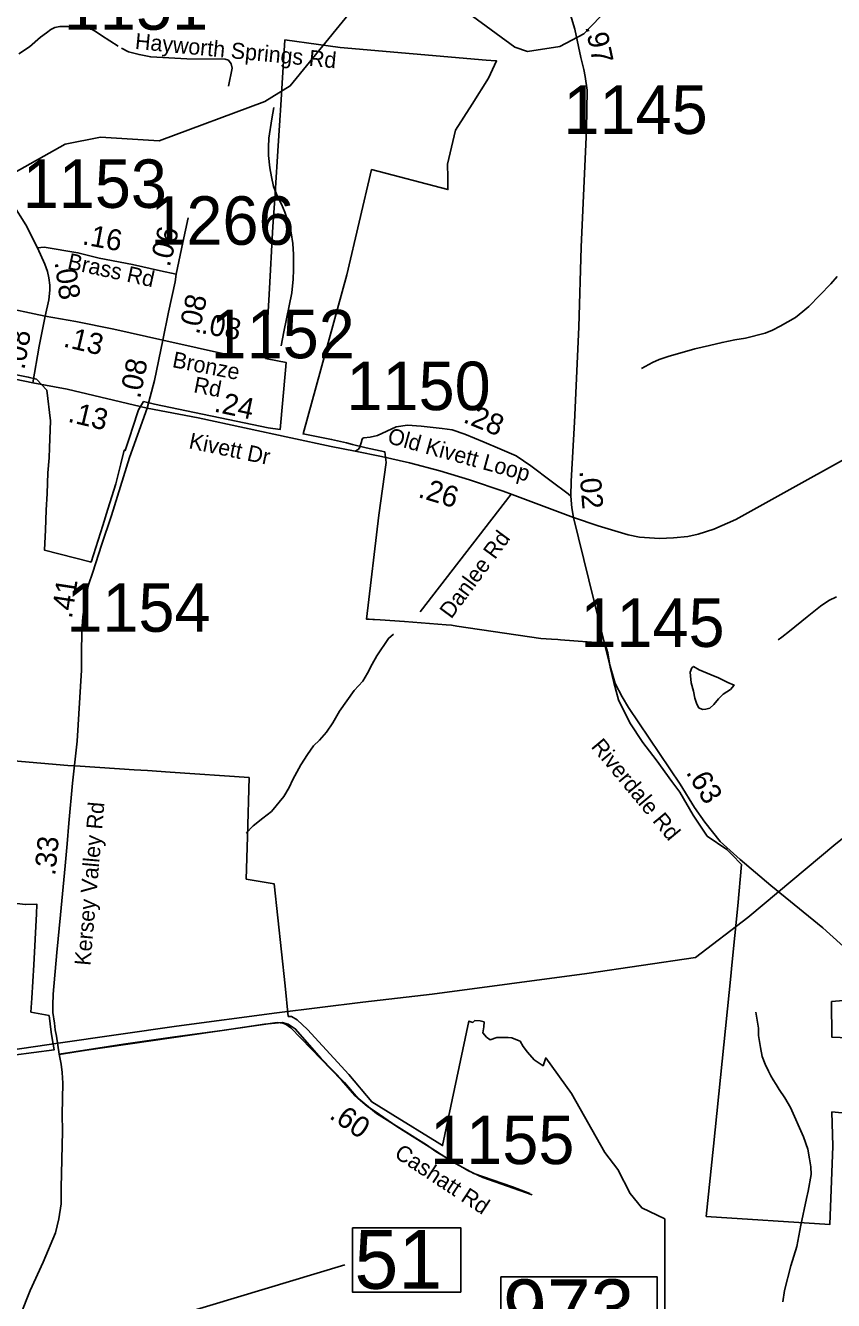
# Model space of a CAD drawing. Extents: x 1662474 to 1856135, y 779280 to 917889.
# Drawn here: x 1724143 to 1728946, y 799088 to 806661 of the extents above; entities that cross this region are included whole.
import ezdxf

# ---------------------------------------------------------------- set-up
doc = ezdxf.new("R2010")
doc.units = 0
for name, color, linetype in [('Cogo Default Point CELL', 7, 'Continuous'), ('Exist Boundary Political City Limit New', 7, 'Continuous'), ('Exist Hydrographic Misc Water Feature', 7, 'Continuous'), ('Exist Hydrographic Pond Under 1500 Sq Ft', 7, 'Continuous'), ('Exist Road Non-System Type 51', 7, 'Continuous'), ('Exist Road Non-System Type 51 Label', 7, 'Continuous'), ('Exist Road Secondary Mileage Tenths English Label', 7, 'Continuous'), ('Exist Road Secondary Structure Standard Bridge Number Label', 7, 'Continuous'), ('Exist Road Secondary Type 20 Attributed', 7, 'Continuous'), ('Exist Road Secondary Type 51 Attributed', 7, 'Continuous'), ('Exist Road Secondary Type 51 Label', 7, 'Continuous'), ('Exist Utilities Electrical Transmission Line', 7, 'Continuous'), ('Map Preparation Boundary City Limit Buffer Line', 7, 'Continuous'), ('Prop DGN Element Guardrail', 7, 'Continuous'), ('Scratch_Level_2', 7, 'Continuous')]:
    doc.layers.add(name, color=color, linetype=linetype)

msp = doc.modelspace()

# ---------------------------------------------------------------- linework, layer by layer
at = {"layer": 'Exist Boundary Political City Limit New'}
for points in [[(1729279.1, 800176.2), (1728936.5, 800208.8), (1728941.6, 800005.3), (1728924, 799539.9), (1728188.9, 799587.7), (1728231.6, 800005.3), (1728335, 801014.4), (1728341.9, 801080.8), (1728377.9, 801432.2), (1728398.1, 801678.8), (1728341.2, 801738.2), (1728311.2, 801766.2), (1728195.6, 801846.6), (1728112.4, 801970.6), (1728032.1, 802107.5), (1727985.2, 802171.2), (1727891, 802298.9), (1727813.2, 802403.1), (1727735.5, 802520.3), (1727667.1, 802656), (1727639.1, 802758.7), (1727619.1, 802849.9), (1727604.4, 802935.9), (1727586.6, 802992.9), (1727322.8, 803012.4), (1727307.9, 803013.6), (1727269.6, 803016.4), (1727205.4, 803021.2), (1726707.4, 803094.2), (1726675.4, 803098.9), (1726644.2, 803102.1), (1726394.9, 803121.3), (1726251.6, 803130.2), (1726217.9, 803133.6), (1726206.9, 803132.9), (1726186.6, 803134.4), (1726169.2, 803135.6), (1726243.8, 803752.3), (1726286.2, 804065.6), (1726279.6, 804128.4), (1726167.1, 804153.1), (1726087, 804172.8), (1726051.2, 804181.4), (1725962.4, 804203), (1725792.8, 804235.6), (1726054, 805180.8), (1726200.2, 805805.4), (1726653.8, 805686.2), (1726653, 805757.7), (1726652.1, 805837), (1726699.5, 806039.7), (1726797.1, 806193.9), (1726894.6, 806348.1), (1726943.1, 806450.4), (1726937.8, 806450.9), (1726881.6, 806455.7), (1726013.2, 806530.6), (1725884.1, 806548.1), (1725685.5, 806575.2), (1725675.2, 806416.2), (1725658.5, 806155.6), (1725656.9, 806129.4), (1725652.8, 806066.9), (1725645, 805945.7), (1725627, 805665.9), (1725626.5, 805658.9), (1725614.1, 805467.2), (1725591.5, 805062.8), (1725580.4, 804859.8), (1725570.5, 804684.2), (1725580.4, 804682.2), (1725693.2, 804659.1), (1725688.5, 804613.2), (1725657.6, 804261.6), (1725586.4, 804271.1), (1724909.9, 804412.4), (1724843.6, 804427.3)], [(1724843.6, 804427.3), (1724815.5, 804378.6), (1724779.1, 804268.9), (1724765.2, 804226.9), (1724759.2, 804208.6), (1724735.4, 804136.8), (1724730.1, 804139.1), (1724710.4, 804058.4), (1724688.6, 803969.9), (1724680.8, 803938.2), (1724633.2, 803789.1), (1724602.2, 803691.8), (1724532.9, 803474.1), (1724528.2, 803475.2), (1724255.5, 803544.9), (1724261.1, 803666.1), (1724266.5, 803782.6), (1724271, 803881.8), (1724276.8, 804004.8), (1724284.6, 804092.7), (1724286.4, 804151.8), (1724291.1, 804313.8), (1724269.4, 804494.9), (1724208.6, 804560.3), (1724159.9, 804572.6), (1724069.2, 804590.4)], [(1723911.8, 802307.7), (1724395.1, 802266.2), (1724468.4, 802261.3), (1724788.6, 802240.6), (1724867.4, 802235.4), (1725003.4, 802226.4), (1725472.8, 802195.3)], [(1725472.8, 802195.3), (1725462.4, 801841.4), (1725455.1, 801591.1)], [(1725455.1, 801591.1), (1725621.4, 801562.9), (1725685.9, 800957.2), (1725705.2, 800775.8), (1725723.6, 800776), (1725758.4, 800756.1), (1725820.1, 800698.3), (1726064.8, 800431), (1726201.2, 800268.2), (1726327, 800190.1), (1726590.2, 800028.6), (1726622.2, 800008.6), (1726778.2, 800747.6), (1726801.6, 800739.8), (1726814.2, 800750.9), (1726844.5, 800749.3), (1726868.4, 800742.9), (1726866.8, 800714.4), (1726862, 800677.8), (1726882.6, 800652.4), (1726904.9, 800636.5), (1726944.6, 800650.8), (1727011.6, 800649.6), (1727033.6, 800649.2), (1727037.9, 800647.4), (1727082.9, 800628.5), (1727102, 800596.8), (1727127.4, 800563.4), (1727167.1, 800517.3), (1727219.5, 800482.3), (1727235.1, 800528.9), (1727387.8, 800317.8), (1727587, 799966.6), (1727663.6, 799866.2), (1727736.4, 799723.6), (1727805.5, 799638.6), (1727942.1, 799573.1), (1727943.8, 798309.1)], [(1723852.5, 801473.2), (1724143.2, 801440.2), (1724145.6, 801440.2), (1724211.2, 801441.9), (1724211.1, 801441), (1724208.5, 801383.9), (1724191.9, 801082.1), (1724180.9, 800883.2), (1724175.5, 800800.9), (1724283.8, 800780.4), (1724295.1, 800682.2), (1724303.9, 800631.8), (1724307.6, 800610.1), (1724313.4, 800576.4), (1723949.1, 800529.1)], [(1729151.6, 800882.1), (1728933.9, 800864.1), (1728936, 800652.2), (1729136.5, 800645.2)]]:
    msp.add_lwpolyline(points, dxfattribs=at)
at = {"layer": 'Exist Hydrographic Misc Water Feature'}
for points in [[(1726547.4, 806902.8), (1727052.4, 806531.5), (1727127.5, 806507), (1727319.4, 806535.9), (1727461.5, 806611.8), (1727705.5, 806866.1)], [(1723081.4, 806228.2), (1723460.3, 805764.3), (1723585.4, 805712.5), (1723868.4, 805710), (1724044.5, 805768.8), (1724379.3, 805955.7), (1724588.5, 805997.4), (1724938.3, 805977.1), (1725565.4, 806210.6), (1725716.5, 806302.7), (1726121.5, 806799.9)], [(1725619.7, 806174.3), (1725607.2, 806106.3), (1725590.2, 805992.5), (1725587.5, 805938.6), (1725587.1, 805888.5), (1725596.3, 805816.4), (1725606, 805762.3), (1725617.4, 805704.1), (1725640.8, 805645.9), (1725664.4, 805599.7), (1725683.9, 805551.5), (1725701.5, 805499.3), (1725722.8, 805429.1), (1725732.3, 805367), (1725735.6, 805300.9), (1725736.8, 805210.9), (1725734.3, 805154.9), (1725725.5, 805072.9), (1725679.4, 804841.3), (1725662.4, 804759.5)], [(1728967.4, 805170.3), (1728928.8, 805126.6), (1728799.7, 804991.8), (1728763.4, 804962.1), (1728719.1, 804926.6), (1728628.4, 804875.4), (1728582.3, 804851.8), (1728540.1, 804834.2), (1728421.7, 804803.3), (1728359.6, 804793.9), (1728283.5, 804778.6), (1728209.3, 804761.3), (1728120.9, 804740.2), (1727962.6, 804695.7), (1727910.3, 804678.1), (1727870.1, 804660.5), (1727803.9, 804623.1)], [(1728963.3, 803267.7), (1728917.1, 803246.1), (1728868.8, 803212.6), (1728790, 803149.3), (1728683.4, 803064.3), (1728638.9, 803028.8), (1728616.7, 803012.9)], [(1725455, 801864.5), (1725495.4, 801908.1), (1725553.9, 801953.6), (1725604.3, 801993.1), (1725679.2, 802082.5), (1725709.7, 802136.2), (1725732.1, 802182), (1725778.8, 802269.6), (1725819.6, 802331.2), (1725854.1, 802382.9), (1725890.4, 802416.6), (1725932.8, 802464.2), (1725969.5, 802519.9), (1726010.1, 802589.5), (1726097.3, 802710.7), (1726147.7, 802766.2), (1726176.2, 802814), (1726202.7, 802867.7), (1726231.2, 802917.5), (1726300.3, 803020.9), (1726330.4, 803046.6)], [(1728643.6, 799079.5), (1728654.3, 799147.4), (1728691.6, 799295.1), (1728726.7, 799408.9), (1728751.9, 799536.6), (1728785.5, 799694.4), (1728795.8, 799738.3), (1728812.8, 799836.1), (1728811.1, 799882.2), (1728803.8, 799930.2), (1728792.3, 799986.4), (1728766.8, 800060.6), (1728690.6, 800235.4), (1728657.1, 800291.7), (1728621.7, 800342.1), (1728603.8, 800370.3), (1728586, 800398.5), (1728572.2, 800422.7), (1728558.5, 800450.7), (1728539, 800492.9), (1728521.4, 800537.1), (1728511.8, 800591.2), (1728500.5, 800661.3), (1728499, 800705.3), (1728483.9, 800801.5)]]:
    msp.add_lwpolyline(points, dxfattribs=at)
at = {"layer": 'Exist Hydrographic Pond Under 1500 Sq Ft'}
msp.add_lwpolyline([(1728113.1, 802853.6), (1728147, 802833.3), (1728218.7, 802804.6), (1728262.6, 802786.2), (1728318.4, 802759.7), (1728354.3, 802743.4), (1728334, 802717.5), (1728289.7, 802689.9), (1728261.4, 802662.2), (1728235.1, 802628.4), (1728210.7, 802606.7), (1728186.8, 802600.9), (1728166.7, 802599.1), (1728144.9, 802609.3), (1728133, 802629.4), (1728121.3, 802665.6), (1728113.8, 802707.7), (1728100.2, 802757.7), (1728094.7, 802797.8), (1728092.8, 802819.8), (1728103.1, 802845.8), (1728113.1, 802853.6)], dxfattribs=at)
at = {"layer": 'Exist Road Non-System Type 51'}
msp.add_line((1727029.9, 803878.4), (1726487.9, 803178.4), dxfattribs=at)
for points in [[(1725349.1, 806300.4), (1725371.1, 806408), (1725365.6, 806432.7), (1725349.1, 806454.7), (1725329.6, 806460.2), (1725102.1, 806463.1), (1724887.4, 806474.4), (1724818.4, 806488), (1724755.1, 806504.6), (1724714.4, 806526.6)], [(1727154.9, 799716.2), (1726861.9, 799818.4), (1726771.6, 799860.1), (1726582.9, 799973.2), (1726526.2, 800013.4), (1726230.1, 800199.9), (1726100.2, 800305.2), (1726022, 800397.4), (1725721, 800706.8), (1725692.6, 800727.5), (1725672.4, 800735.1), (1725639.9, 800739), (1724505, 800576.1), (1724343.6, 800549)]]:
    msp.add_lwpolyline(points, dxfattribs=at)
at = {"layer": 'Exist Road Secondary Structure Standard Bridge Number Label'}
msp.add_line((1724217.6, 798752.3), (1726040.5, 799300.2), dxfattribs=at)
msp.add_lwpolyline([(1726085.8, 799520.5), (1726730, 799520.5), (1726730, 799138.1), (1726085.8, 799138.1)], close=True, dxfattribs=at)
at = {"layer": 'Exist Road Secondary Type 20 Attributed'}
msp.add_lwpolyline([(1724343.1, 800550.9), (1724725.1, 800609.9), (1725017.4, 800652.2), (1725325.7, 800694.5), (1725564.2, 800729.1), (1725668, 800739.4), (1725703.9, 800730.4), (1725746.2, 800702.2), (1725901.4, 800526.6), (1726039.8, 800383), (1726121.2, 800288.1), (1726173.8, 800243.2), (1726246.9, 800193.2), (1726349.4, 800122.7), (1726579.6, 799976.6), (1726680.8, 799912.5), (1726807.8, 799842), (1727037.9, 799762.5), (1727140.4, 799724)], dxfattribs=at)
at = {"layer": 'Exist Road Secondary Type 51 Attributed'}
msp.add_line((1724958.5, 804791.4), (1725367.7, 804700.8), dxfattribs=at)
for points in [[(1726395.3, 808732.2), (1726428.9, 808686.6), (1726702.4, 808264.8), (1726751.5, 808187.4), (1726773.2, 808153.2), (1726891.7, 807966.8), (1727006.1, 807776.9), (1727069.8, 807662.4), (1727114.1, 807555.4), (1727182.5, 807365), (1727227.9, 807216.8), (1727351.2, 806832.1), (1727408.7, 806638.5), (1727444.1, 806470.8), (1727461.2, 806399.3), (1727468.8, 806358.4), (1727481.6, 806277.6), (1727477, 806043), (1727445.9, 805343.6), (1727431.8, 804868.6), (1727406.5, 804304.9), (1727387, 803955.6), (1727384.6, 803865.3)], [(1724103.9, 806493.8), (1724166.6, 806535.2), (1724232.5, 806591.1), (1724268.9, 806618.3), (1724293.4, 806638.3), (1724318.4, 806649.7), (1724347.5, 806655.2), (1724394.1, 806655.6), (1724460.5, 806651.5), (1724538.7, 806637), (1724563.2, 806623.8), (1724594.6, 806602), (1724693.2, 806537.4)], [(1724215, 805340.3), (1724146.1, 805477.7), (1724067, 805599.8)], [(1725039.4, 805184), (1725078.6, 805371.6), (1725109.7, 805519.4)], [(1724215, 805340.3), (1724253.7, 805343.9), (1724454.8, 805311.1), (1724581.9, 805278.7), (1724778.3, 805241.8), (1724944.7, 805204.8), (1725039.4, 805184)], [(1724261, 804933.9), (1724281.9, 805031.7), (1724288.4, 805089.4), (1724287.1, 805119.4), (1724281.2, 805161.6), (1724273.4, 805199.4), (1724257.1, 805243), (1724215, 805340.3)], [(1725039.4, 805184), (1725032.5, 805137.9), (1724993.2, 804957.7), (1724958.5, 804791.4)], [(1723731.9, 805049.6), (1723835.1, 805025.7), (1723978, 804994.4), (1724261, 804933.9)], [(1722913.7, 804927.2), (1723098.7, 804834.1), (1723226.7, 804777.5), (1723325.2, 804736.9), (1723407.6, 804709.8), (1723504.8, 804680.3), (1724187.1, 804539.7)], [(1724187.1, 804539.7), (1724224.5, 804756.2), (1724261, 804933.9)], [(1724261, 804933.9), (1724443.2, 804902.3), (1724667.4, 804858.4), (1724958.5, 804791.4)], [(1724958.5, 804791.4), (1724910.5, 804553.5), (1724865.4, 804388.4)], [(1724187.1, 804539.7), (1724390, 804501.7), (1724865.4, 804388.4)], [(1724343.1, 800550.9), (1724327, 800658.6), (1724319, 800696.5), (1724315.1, 800735.3), (1724305.9, 800798.4), (1724305.9, 800843.2), (1724308.4, 800907.3), (1724329, 801154.8), (1724350.7, 801379.6), (1724379.1, 801669.2), (1724390.1, 801800.6), (1724401.1, 801922.5), (1724422.2, 802160.6), (1724449.3, 802409.8), (1724476.3, 802831.7), (1724476.3, 802966.8), (1724480.6, 803091.5), (1724483.7, 803149.8), (1724500.6, 803260.3), (1724518.4, 803339.2), (1724542.4, 803414.2), (1724595.3, 803575), (1724653.6, 803750.5), (1724761.8, 804095.9), (1724865.4, 804388.4)], [(1724865.4, 804388.4), (1725170.2, 804329.9), (1725719.2, 804212), (1725960.3, 804160.1), (1726103, 804133)], [(1727384.6, 803865.3), (1727368.6, 803879), (1727267.5, 803954), (1727146.3, 804045.9), (1727059.7, 804105.9), (1726963.1, 804145.8), (1726868.8, 804186.5), (1726754.6, 804232.9), (1726679.2, 804259.5), (1726618.8, 804267.2), (1726495.7, 804281.6), (1726412.6, 804288), (1726346.3, 804278.4), (1726235.6, 804225.7), (1726191.7, 804216.9), (1726154.2, 804212.1), (1726148.7, 804209.2), (1726143.8, 804203.3), (1726139, 804183.3), (1726127.8, 804152.2), (1726119.9, 804143.5), (1726103, 804133)], [(1727399.8, 803738.3), (1727546.8, 803689.5), (1727724.2, 803636.8), (1727792.9, 803622.4), (1727910.7, 803614.4), (1727995.4, 803618.4), (1728080.5, 803626.4), (1728142, 803639.2), (1728233.9, 803670.4), (1728364.1, 803727.1), (1729331.1, 804264.3)], [(1726103, 804133), (1726258.8, 804101), (1726425.8, 804062.7), (1726606, 804016.3), (1726781.4, 803962.8), (1726981.9, 803894.9), (1727036.3, 803876.5), (1727399.8, 803738.3)], [(1727384.6, 803865.3), (1727390.2, 803795.8), (1727399.8, 803738.3)], [(1727399.8, 803738.3), (1727614.9, 802870.7), (1727647.3, 802753.5), (1727690.1, 802674.1), (1727728.1, 802610.6), (1728034.6, 802155.8), (1728118.5, 802017.2), (1728180.6, 801929), (1728271.6, 801815.3), (1728390.1, 801706.8), (1728572.8, 801553.8), (1728882.3, 801302.2), (1729045.9, 801153.3)], [(1724022.9, 798754.6), (1724113.6, 799002.5), (1724171, 799148.4), (1724248, 799315.6), (1724321.6, 799489.6), (1724340.5, 799572.7), (1724354.6, 799662.5), (1724355.9, 799757.4), (1724362.3, 800094.5), (1724361.8, 800193.5), (1724364.8, 800379.1), (1724361, 800442), (1724354.6, 800492), (1724343.1, 800550.9)]]:
    msp.add_lwpolyline(points, dxfattribs=at)
at = {"layer": 'Exist Utilities Electrical Transmission Line'}
msp.add_lwpolyline([(1730486.5, 803004.7), (1730106.4, 802714), (1729535.9, 802260.5), (1728959.7, 801800.9), (1728435.8, 801362.5), (1728126.3, 801124.9), (1727479.4, 801030.1), (1726559.5, 800908.7), (1726148.9, 800860.2), (1725636.3, 800797.5), (1725041.3, 800717.7), (1724337.8, 800617.7), (1723835.1, 800542.6), (1723186, 800453.7)], dxfattribs=at)
at = {"layer": 'Map Preparation Boundary City Limit Buffer Line'}
for points in [[(1729279.1, 800176.2), (1728936.5, 800208.8), (1728941.6, 800005.3), (1728924, 799539.9), (1728188.9, 799587.7), (1728231.6, 800005.3), (1728335, 801014.4), (1728341.9, 801080.8), (1728377.9, 801432.2), (1728398.1, 801678.8), (1728341.2, 801738.2), (1728311.2, 801766.2), (1728195.6, 801846.6), (1728112.4, 801970.6), (1728032.1, 802107.5), (1727985.2, 802171.2), (1727891, 802298.9), (1727813.2, 802403.1), (1727735.5, 802520.3), (1727667.1, 802656), (1727639.1, 802758.7), (1727619.1, 802849.9), (1727604.4, 802935.9), (1727586.6, 802992.9), (1727322.8, 803012.4), (1727307.9, 803013.6), (1727269.6, 803016.4), (1727205.4, 803021.2), (1726707.4, 803094.2), (1726675.4, 803098.9), (1726644.2, 803102.1), (1726394.9, 803121.3), (1726251.6, 803130.2), (1726217.9, 803133.6), (1726206.9, 803132.9), (1726186.6, 803134.4), (1726169.2, 803135.6), (1726243.8, 803752.3), (1726286.2, 804065.6), (1726279.6, 804128.4), (1726167.1, 804153.1), (1726087, 804172.8), (1726051.2, 804181.4), (1725962.4, 804203), (1725792.8, 804235.6), (1726054, 805180.8), (1726200.2, 805805.4), (1726653.8, 805686.2), (1726653, 805757.7), (1726652.1, 805837), (1726699.5, 806039.7), (1726797.1, 806193.9), (1726894.6, 806348.1), (1726943.1, 806450.4), (1726937.8, 806450.9), (1726881.6, 806455.7), (1726013.2, 806530.6), (1725884.1, 806548.1), (1725685.5, 806575.2), (1725675.2, 806416.2), (1725658.5, 806155.6), (1725656.9, 806129.4), (1725652.8, 806066.9), (1725645, 805945.7), (1725627, 805665.9), (1725626.5, 805658.9), (1725614.1, 805467.2), (1725591.5, 805062.8), (1725580.4, 804859.8), (1725570.5, 804684.2), (1725580.4, 804682.2), (1725693.2, 804659.1), (1725688.5, 804613.2), (1725657.6, 804261.6), (1725586.4, 804271.1), (1724909.9, 804412.4), (1724843.6, 804427.3)], [(1724843.6, 804427.3), (1724815.5, 804378.6), (1724779.1, 804268.9), (1724765.2, 804226.9), (1724759.2, 804208.6), (1724735.4, 804136.8), (1724730.1, 804139.1), (1724710.4, 804058.4), (1724688.6, 803969.9), (1724680.8, 803938.2), (1724633.2, 803789.1), (1724602.2, 803691.8), (1724532.9, 803474.1), (1724528.2, 803475.2), (1724255.5, 803544.9), (1724261.1, 803666.1), (1724266.5, 803782.6), (1724271, 803881.8), (1724276.8, 804004.8), (1724284.6, 804092.7), (1724286.4, 804151.8), (1724291.1, 804313.8), (1724269.4, 804494.9), (1724208.6, 804560.3), (1724159.9, 804572.6), (1724069.2, 804590.4)], [(1723911.8, 802307.7), (1724395.1, 802266.2), (1724468.4, 802261.3), (1724788.6, 802240.6), (1724867.4, 802235.4), (1725003.4, 802226.4), (1725472.8, 802195.3)], [(1725472.8, 802195.3), (1725462.4, 801841.4), (1725455.1, 801591.1)], [(1725455.1, 801591.1), (1725621.4, 801562.9), (1725685.9, 800957.2), (1725705.2, 800775.8), (1725723.6, 800776), (1725758.4, 800756.1), (1725820.1, 800698.3), (1726064.8, 800431), (1726201.2, 800268.2), (1726327, 800190.1), (1726590.2, 800028.6), (1726622.2, 800008.6), (1726778.2, 800747.6), (1726801.6, 800739.8), (1726814.2, 800750.9), (1726844.5, 800749.3), (1726868.4, 800742.9), (1726866.8, 800714.4), (1726862, 800677.8), (1726882.6, 800652.4), (1726904.9, 800636.5), (1726944.6, 800650.8), (1727011.6, 800649.6), (1727033.6, 800649.2), (1727037.9, 800647.4), (1727082.9, 800628.5), (1727102, 800596.8), (1727127.4, 800563.4), (1727167.1, 800517.3), (1727219.5, 800482.3), (1727235.1, 800528.9), (1727387.8, 800317.8), (1727587, 799966.6), (1727663.6, 799866.2), (1727736.4, 799723.6), (1727805.5, 799638.6), (1727942.1, 799573.1), (1727943.8, 798309.1)], [(1723852.5, 801473.2), (1724143.2, 801440.2), (1724145.6, 801440.2), (1724211.2, 801441.9), (1724211.1, 801441), (1724208.5, 801383.9), (1724191.9, 801082.1), (1724180.9, 800883.2), (1724175.5, 800800.9), (1724283.8, 800780.4), (1724295.1, 800682.2), (1724303.9, 800631.8), (1724307.6, 800610.1), (1724313.4, 800576.4), (1723949.1, 800529.1)], [(1729151.6, 800882.1), (1728933.9, 800864.1), (1728936, 800652.2), (1729136.5, 800645.2)]]:
    msp.add_lwpolyline(points, dxfattribs=at)
at = {"layer": 'Scratch_Level_2'}
msp.add_lwpolyline([(1726969, 799227.9), (1727898, 799227.9), (1727898, 798843.8), (1726969, 798843.8)], close=True, dxfattribs=at)

# ---------------------------------------------------------------- texts
at = {"layer": 'Cogo Default Point CELL'}
for s, p in [('1151', (1724371.1, 806635.7)), ('1145', (1727341, 806016.8)), ('1153', (1724126.7, 805577.8)), ('1266', (1724885.5, 805358.8)), ('1152', (1725243.4, 804684.6)), ('1150', (1726051, 804376.5)), ('1154', (1724385.8, 803059.9)), ('1145', (1727441.4, 802970.2)), ('1155', (1726548.6, 799898.5))]:
    msp.add_text(s, height=288, dxfattribs=at).set_placement(p)
at = {"layer": 'Exist Road Non-System Type 51 Label'}
for s, rotation, p in [('Hayworth Springs Rd', 354.46929, (1724791.3, 806522.3)), ('Danlee Rd', 53.64984, (1726673.2, 803132.3))]:
    msp.add_text(s, height=95, rotation=rotation, dxfattribs=at).set_placement(p)
at = {"layer": 'Exist Road Secondary Mileage Tenths English Label'}
for s, rotation, p in [('.06', 75.87353, (1724999.6, 805222.6)), ('.13', 346.64139, (1724362.7, 804755.2)), ('.33', 84.38004, (1724319.4, 801608.4))]:
    msp.add_text(s, height=125, rotation=rotation, dxfattribs=at).set_placement(p)
at = {"layer": 'Exist Road Secondary Structure Standard Bridge Number Label'}
msp.add_text('51', height=350, dxfattribs=at).set_placement((1726098.4, 799157.9))
at = {"layer": 'Exist Road Secondary Type 51 Label'}
for s, rotation, p in [('Brass Rd', 347.67767, (1724387.7, 805217.6)), ('Bronze', 348.92358, (1725011, 804632.7)), (' Rd', 348.92358, (1725103.1, 804490.3)), ('Kivett Dr', 348.15579, (1725109.1, 804150.8)), ('Old Kivett Loop', 344.60551, (1726288.7, 804182.4)), ('Riverdale Rd', 309.71214, (1727500.1, 802376.4)), ('Kersey Valley Rd', 85.03222, (1724528.4, 801074.5)), ('Cashatt Rd', 326.67254, (1726329.2, 799944))]:
    msp.add_text(s, height=95, rotation=rotation, dxfattribs=at).set_placement(p)
at = {"layer": 'Prop DGN Element Guardrail'}
for s, rotation, p in [('.97', 281.90669, (1727469.4, 806653.8)), ('.16', 349.34491, (1724476, 805362.2)), ('.08', 277.95753, (1724315.4, 805255.7)), ('.08', 77.69864, (1725173.8, 804821.5)), ('.08', 349.41063, (1725182.9, 804834.2)), ('.08', 80.19518, (1724136.3, 804613.1)), ('.08', 78.5777, (1724824, 804441.1)), ('.24', 347.88256, (1725259.1, 804368.7)), ('.13', 346.59964, (1724389.8, 804309)), ('.28', 337.9228, (1726738.5, 804306.8)), ('.26', 343.02576, (1726470.9, 803861.5)), ('.02', 274.6001, (1727435, 804016.2)), ('.41', 81.30822, (1724418.3, 803135.1)), ('.63', 301.11594, (1728065.8, 802225)), ('.60', 325.61966, (1725942.7, 800174.8))]:
    msp.add_text(s, height=125, rotation=rotation, dxfattribs=at).set_placement(p)
at = {"layer": 'Scratch_Level_2'}
msp.add_text('973', height=350, dxfattribs=at).set_placement((1726981.5, 798863.6))

doc.saveas('drawing.dxf')
